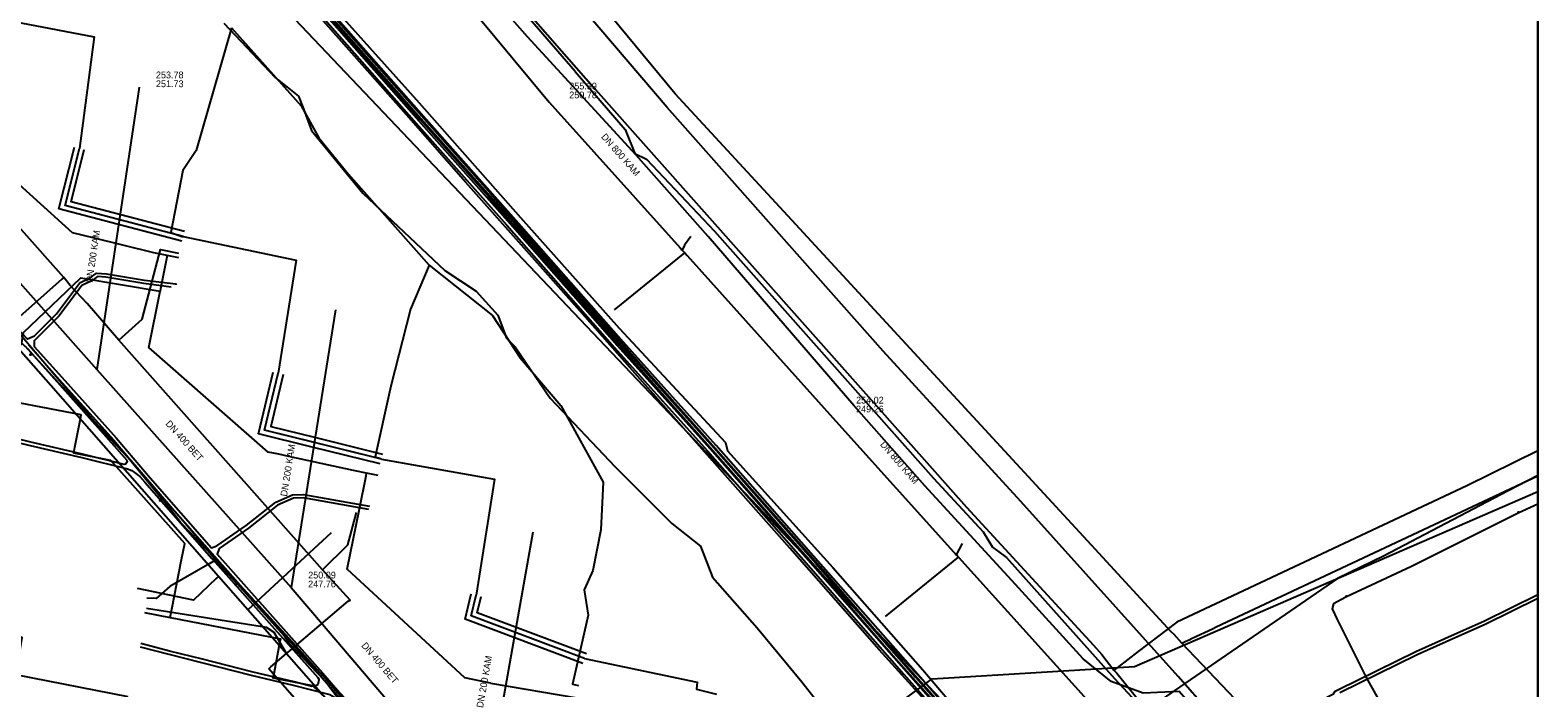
# Model space of a CAD drawing. Extents: x -598233 to -596890, y -1157848 to -1156431.
# Drawn here: x -597069.1 to -596890.5, y -1157567.6 to -1157489.7 of the extents above; entities that cross this region are included whole.
import ezdxf

# ---------------------------------------------------------------- set-up
doc = ezdxf.new("R2010")
doc.units = 0
for name, color, linetype in [('Vrstva 12', 7, 'Continuous'), ('Vrstva 13', 7, 'Continuous'), ('Vrstva 19', 7, 'Continuous'), ('Vrstva 37', 7, 'Continuous'), ('Vrstva 38', 7, 'Continuous'), ('Vrstva 42', 7, 'Continuous'), ('Vrstva 44', 7, 'Continuous'), ('Vrstva 55', 7, 'Continuous'), ('Vrstva 58', 7, 'Continuous'), ('Vrstva 60', 7, 'Continuous'), ('Vrstva 9', 7, 'Continuous'), ('zajmove_uzemi', 7, 'Continuous')]:
    doc.layers.add(name, color=color, linetype=linetype)

msp = doc.modelspace()

# ---------------------------------------------------------------- linework, layer by layer
at = {"layer": 'Vrstva 12'}
for points in [[(-597004.51, -1157494.61), (-597031.61, -1157463.29)], [(-597010.34, -1157487.38), (-597005.55, -1157492.84)], [(-597046.15, -1157488.88), (-597040.07, -1157495.31), (-597037.31, -1157497.53), (-597036.71, -1157499.05), (-597035.76, -1157501.61), (-597029.69, -1157509.04), (-597019.98, -1157518.19), (-597016.26, -1157520.64), (-597013.69, -1157523.47), (-597012.67, -1157526.2), (-597011.62, -1157527.24), (-597007.49, -1157533.31), (-596999.78, -1157541.45), (-596993.06, -1157548.15), (-596989.65, -1157550.83), (-596988.26, -1157554.51), (-596982.97, -1157560.5), (-596977.65, -1157566.92), (-596971.79, -1157574.41), (-596969.4, -1157578.47), (-596967.23, -1157580.07), (-596963.7, -1157580.81), (-596961.92, -1157581.34)], [(-597054.42, -1157516.11), (-597061.64, -1157514.31), (-597064.06, -1157513.71), (-597078.43, -1157500.72), (-597077.19, -1157493.99), (-597076.47, -1157490.05), (-597076.44, -1157489.91)], [(-597005.55, -1157492.84), (-597002.11, -1157496.74)], [(-597004.51, -1157494.61), (-596998.59, -1157501.5), (-596997.43, -1157504.34), (-596996.05, -1157504.99), (-596988.03, -1157513.52), (-596962.05, -1157542.76), (-596956.17, -1157549.13), (-596955.06, -1157550.96), (-596953.42, -1157552.17), (-596940.63, -1157566.49), (-596937.01, -1157570.36)], [(-597002.11, -1157496.74), (-596958.14, -1157546.21), (-596943.12, -1157562.56)], [(-597052.85, -1157516.42), (-597054.42, -1157516.11)], [(-597052.85, -1157516.42), (-597053.63, -1157520.34), (-597053.69, -1157520.64)], [(-597051.48, -1157516.69), (-597052.85, -1157516.42)], [(-597074.55, -1157531.45), (-597070.12, -1157526.89), (-597069.86, -1157525.52), (-597063.07, -1157519.07), (-597053.69, -1157520.64)], [(-597030.79, -1157541.89), (-597038.46, -1157540.21), (-597039.63, -1157539.95), (-597040.9, -1157539.7), (-597055.02, -1157527.3), (-597053.69, -1157520.64)], [(-597052.3, -1157558.29), (-597051.14, -1157552.4), (-597050.78, -1157550.53), (-597059.55, -1157540.67), (-597063.92, -1157539.81), (-597063.78, -1157539.1), (-597063.22, -1157536.13), (-597063.05, -1157535.26), (-597075.04, -1157532.98)], [(-596890.46, -1157539.55), (-596898.89, -1157543.67), (-596933.24, -1157559.85), (-596937.8, -1157563.32), (-596940.28, -1157565.2), (-596940.68, -1157565.5)], [(-597014.55, -1157567.05), (-597017.59, -1157566.42), (-597031.53, -1157553.56), (-597030.09, -1157546.41), (-597029.3, -1157542.49), (-597029.24, -1157542.2)], [(-597029.24, -1157542.2), (-597030.79, -1157541.89)], [(-597027.87, -1157542.48), (-597029.24, -1157542.2)], [(-596890.46, -1157542.45), (-596893.99, -1157544.29), (-596908.75, -1157552.03)], [(-596908.75, -1157552.03), (-596914.18, -1157554.68), (-596933.54, -1157567.97), (-596936.17, -1157569.79), (-596936.81, -1157570.22)], [(-597055.53, -1157558.67), (-597052.49, -1157559.27)], [(-597052.49, -1157559.27), (-597052.3, -1157558.29)], [(-597052.49, -1157559.27), (-597039.44, -1157561.82), (-597039.53, -1157562.32), (-597040.2, -1157565.75), (-597040.34, -1157566.44), (-597035.63, -1157567.35), (-597026.77, -1157575.78), (-597029.42, -1157585.67), (-597032.04, -1157585.15)], [(-596943.12, -1157562.56), (-596942.12, -1157563.65)], [(-596942.12, -1157563.65), (-596940.68, -1157565.5)], [(-596940.68, -1157565.5), (-596940.36, -1157565.89)], [(-596940.36, -1157565.89), (-596936.81, -1157570.22)], [(-597014.55, -1157567.05), (-597004.31, -1157568.79)]]:
    msp.add_lwpolyline(points, dxfattribs=at)
at = {"layer": 'Vrstva 13'}
msp.add_line((-597043.31, -1157558.37), (-597033.37, -1157549.22), dxfattribs=at)
for points in [[(-597010.06, -1157596.34), (-597010.19, -1157596.08), (-597019.57, -1157585.41), (-597022.72, -1157581.82), (-597034.39, -1157568.53), (-597043.31, -1157558.37), (-597046.79, -1157554.42), (-597066.65, -1157531.82), (-597070.16, -1157527.82), (-597081.02, -1157515.45), (-597085.67, -1157510.17), (-597081.85, -1157492.09)], [(-596973.17, -1157574.58), (-596962.22, -1157566.56), (-596938.24, -1157565.09), (-596890.46, -1157544.37)], [(-597046.79, -1157554.42), (-597047.06, -1157554.66), (-597049.72, -1157557.22), (-597056.36, -1157555.86)]]:
    msp.add_lwpolyline(points, dxfattribs=at)
at = {"layer": 'Vrstva 19'}
for points in [[(-596932.64, -1157562.31), (-596933.57, -1157561.3), (-596933.89, -1157560.96), (-596943.33, -1157550.7), (-596978.85, -1157512.23), (-596992.69, -1157497.25), (-597034.37, -1157446.83), (-597052.62, -1157421.43), (-597062.65, -1157402.84), (-597070.35, -1157389.7), (-597081.95, -1157364.24), (-597089.53, -1157347.59), (-597092.26, -1157341.16), (-597101.18, -1157320.6), (-597101.23, -1157320.5), (-597114.22, -1157292.91), (-597128.82, -1157261.58), (-597129.41, -1157260.31), (-597129.5, -1157260.12), (-597129.71, -1157259.68), (-597129.89, -1157259.29), (-597130, -1157259.04), (-597130.51, -1157257.96)], [(-596996.48, -1157596.33), (-597003.66, -1157588.35), (-597004.11, -1157588.74), (-597010.96, -1157594.66), (-597012.36, -1157595.83), (-597013, -1157595.07), (-597015.34, -1157592.23), (-597021.57, -1157584.89), (-597026.11, -1157580.12), (-597032.34, -1157573.36), (-597036.72, -1157570.07), (-597040.83, -1157565.36), (-597040.56, -1157565.13), (-597038.7, -1157563.55), (-597038.28, -1157563.19), (-597031.41, -1157557.35), (-597031.18, -1157557.21), (-597034.44, -1157553.62), (-597058.59, -1157526.44), (-597062.34, -1157522.11), (-597064.37, -1157519.97), (-597065.1, -1157519.01), (-597084.25, -1157497.49)], [(-597058.59, -1157526.44), (-597055.83, -1157523.93), (-597053.63, -1157515.7), (-597051.52, -1157516.12)], [(-597065.1, -1157519.01), (-597065.32, -1157519.21), (-597072.13, -1157525.25), (-597074.47, -1157527.29), (-597075.65, -1157532.46), (-597078.75, -1157531.87)], [(-596931.42, -1157561.74), (-596929.02, -1157560.62), (-596928.56, -1157560.4), (-596890.46, -1157542.5)], [(-597034.44, -1157553.62), (-597031.46, -1157550.66), (-597030.43, -1157546.84)], [(-597038.7, -1157563.55), (-597040.2, -1157561.04), (-597041.1, -1157560.48), (-597055.29, -1157558.21)], [(-596932.64, -1157562.31), (-596932.15, -1157562.08), (-596931.78, -1157561.91), (-596931.42, -1157561.74)], [(-596920.49, -1157575.04), (-596920.84, -1157574.7), (-596932.64, -1157562.31)]]:
    msp.add_lwpolyline(points, dxfattribs=at)
at = {"layer": 'Vrstva 37'}
msp.add_line((-597027.47, -1157540.51), (-597035.55, -1157538.52), dxfattribs=at)
for points in [[(-597074.58, -1157488.04), (-597061.52, -1157490.5), (-597063.26, -1157503.73)], [(-597050.97, -1157514.14), (-597064.96, -1157510.47), (-597063.26, -1157503.73)], [(-597050.97, -1157514.14), (-597064.96, -1157510.47), (-597063.26, -1157503.73)], [(-597050.97, -1157514.14), (-597037.58, -1157516.95), (-597039.7, -1157530.35)], [(-597035.55, -1157538.52), (-597041.31, -1157537.09), (-597039.7, -1157530.35)], [(-597027.47, -1157540.51), (-597041.31, -1157537.09), (-597039.7, -1157530.35)], [(-597027.47, -1157540.51), (-597014.08, -1157542.9), (-597016.25, -1157556.64)], [(-597003.4, -1157564.15), (-597016.85, -1157559.08), (-597016.25, -1157556.64)], [(-597003.4, -1157564.15), (-597016.85, -1157559.08), (-597016.25, -1157556.64)], [(-597057.48, -1157568.66), (-597070.79, -1157566.07), (-597070.03, -1157561.66), (-597072.49, -1157561.22)], [(-597003.4, -1157564.15), (-596990.08, -1157566.95), (-596990.14, -1157567.77), (-596987.78, -1157568.37)]]:
    msp.add_lwpolyline(points, dxfattribs=at)
at = {"layer": 'Vrstva 38'}
for p, q in [((-597027.62, -1157541.1), (-597035.69, -1157539.1)), ((-597035.4, -1157537.93), (-597027.33, -1157539.93))]:
    msp.add_line(p, q, dxfattribs=at)
for points in [[(-597051.13, -1157514.72), (-597065.69, -1157510.9), (-597063.84, -1157503.58)], [(-597050.82, -1157513.56), (-597064.23, -1157510.04), (-597062.68, -1157503.87)], [(-597035.69, -1157539.1), (-597042.04, -1157537.53), (-597042.04, -1157537.53), (-597040.28, -1157530.21)], [(-597039.11, -1157530.49), (-597040.59, -1157536.65), (-597035.4, -1157537.93)], [(-597003.62, -1157564.71), (-597017.56, -1157559.46), (-597016.83, -1157556.49)], [(-597003.19, -1157563.59), (-597016.14, -1157558.71), (-597015.67, -1157556.78)]]:
    msp.add_lwpolyline(points, dxfattribs=at)
at = {"layer": 'Vrstva 42'}
for points in [[(-597074.58, -1157488.04), (-597061.52, -1157490.5), (-597063.26, -1157503.73)], [(-597092.81, -1157503.51), (-597092.28, -1157502.95), (-597091.97, -1157503.04), (-597088.22, -1157506.77), (-597086.47, -1157508.93), (-597080.43, -1157514.73), (-597075.65, -1157519.66), (-597070.05, -1157525.64), (-597069.43, -1157526.28), (-597069.42, -1157526.27), (-597068.58, -1157525.94), (-597065.97, -1157523.31), (-597063.23, -1157519.67), (-597063.11, -1157519.59), (-597061.99, -1157519.05), (-597061.24, -1157518.5), (-597060.06, -1157518.59), (-597055.56, -1157519.31), (-597051.82, -1157519.78), (-597051.83, -1157519.88)], [(-597092.42, -1157503.92), (-597092.25, -1157504.08), (-597092.19, -1157504.02), (-597092.09, -1157504.05), (-597088.82, -1157507.31), (-597087.06, -1157509.47), (-597080.99, -1157515.3), (-597076.23, -1157520.21), (-597070.63, -1157526.19), (-597069.72, -1157527.13), (-597069.7, -1157527.16), (-597065.58, -1157531.74), (-597059.49, -1157538.54), (-597057.65, -1157540.65), (-597057.61, -1157540.79), (-597057.81, -1157541.11), (-597057.96, -1157541.17), (-597062.88, -1157539.95), (-597069, -1157538.52), (-597076.17, -1157536.79), (-597078.97, -1157536.05), (-597079.45, -1157535.96)], [(-597050.98, -1157514.14), (-597064.96, -1157510.47), (-597063.26, -1157503.73)], [(-597050.98, -1157514.14), (-597037.58, -1157516.95), (-597039.7, -1157530.35)], [(-597052.37, -1157520.16), (-597055.62, -1157519.71), (-597060.11, -1157518.99), (-597061.12, -1157518.91), (-597061.78, -1157519.39), (-597062.9, -1157519.93), (-597062.95, -1157519.96), (-597065.67, -1157523.57), (-597068.6, -1157526.53), (-597068.63, -1157527.18), (-597064.98, -1157531.2), (-597058.9, -1157538), (-597054.89, -1157542.75), (-597047.6, -1157551.04), (-597046.97, -1157550.79), (-597043.48, -1157548.38), (-597040, -1157545.62), (-597037.99, -1157544.75), (-597036.69, -1157544.71), (-597028.87, -1157546.09)], [(-597069.33, -1157526.96), (-597065.28, -1157531.47), (-597059.19, -1157538.27), (-597055.19, -1157543.01), (-597047.26, -1157552.02), (-597034.72, -1157566.14), (-597032.74, -1157568.43), (-597032.01, -1157569.2), (-597026.96, -1157575), (-597023.75, -1157578.64), (-597021.37, -1157581.46), (-597018.61, -1157584.56), (-597015.44, -1157588.12), (-597015.08, -1157588.51), (-597012.88, -1157592.22), (-597012.47, -1157592.9), (-597012.46, -1157593.07), (-597012.48, -1157593.09), (-597012.95, -1157593.52)], [(-597027.47, -1157540.51), (-597041.31, -1157537.09), (-597039.7, -1157530.35)], [(-597079.52, -1157536.32), (-597076.26, -1157537.18), (-597069.09, -1157538.91), (-597062.97, -1157540.34), (-597057.54, -1157541.68), (-597057.03, -1157541.89), (-597056.08, -1157542.57), (-597055.49, -1157543.27), (-597047.57, -1157552.29), (-597047.5, -1157552.37), (-597035.02, -1157566.4), (-597034.87, -1157566.57), (-597034.87, -1157566.68), (-597035, -1157567.24), (-597035.35, -1157567.42), (-597035.7, -1157567.45), (-597037.83, -1157566.92), (-597042.81, -1157565.71), (-597048.69, -1157564.22), (-597052.58, -1157563.25), (-597055.99, -1157562.36)], [(-597027.47, -1157540.51), (-597014.08, -1157542.9), (-597016.25, -1157556.64)], [(-597028.95, -1157546.49), (-597036.72, -1157545.11), (-597037.9, -1157545.15), (-597039.79, -1157545.97), (-597043.24, -1157548.71), (-597046.71, -1157551.1), (-597046.94, -1157551.79), (-597034.42, -1157565.87), (-597032.45, -1157568.16), (-597031.71, -1157568.93), (-597026.66, -1157574.74), (-597023.45, -1157578.38), (-597023.37, -1157578.47), (-597022.65, -1157578.15), (-597017.95, -1157573.55), (-597015.2, -1157570.94), (-597014.51, -1157570.88), (-597005.74, -1157572.42), (-597005.3, -1157572.5)], [(-597003.4, -1157564.15), (-597016.85, -1157559.08), (-597016.25, -1157556.64)], [(-596916.12, -1157569.07), (-596914.66, -1157568.32), (-596914.46, -1157568.01), (-596914.1, -1157567.82), (-596904.93, -1157563.32), (-596900.35, -1157561.24), (-596896.86, -1157559.72), (-596890.46, -1157556.55)], [(-596913.92, -1157568.18), (-596904.76, -1157563.68), (-596900.18, -1157561.61), (-596896.7, -1157560.08), (-596890.46, -1157556.99)], [(-597057.48, -1157568.66), (-597070.79, -1157566.07), (-597070.03, -1157561.66), (-597072.49, -1157561.22)], [(-597056.07, -1157562.76), (-597052.68, -1157563.64), (-597048.78, -1157564.61), (-597042.91, -1157566.1), (-597037.93, -1157567.3), (-597033.59, -1157568.39), (-597033.03, -1157568.7), (-597032.3, -1157569.47), (-597027.26, -1157575.26), (-597024.06, -1157578.9), (-597021.67, -1157581.72), (-597018.91, -1157584.83), (-597015.74, -1157588.38), (-597015.41, -1157588.75), (-597014.36, -1157590.67), (-597014.32, -1157591.23), (-597014.52, -1157591.68), (-597015.2, -1157592.03), (-597016.13, -1157592.14), (-597022.15, -1157590.88), (-597032.86, -1157588.6), (-597032.86, -1157588.65)], [(-597003.4, -1157564.15), (-596990.08, -1157566.95), (-596990.14, -1157567.77), (-596987.78, -1157568.37)]]:
    msp.add_lwpolyline(points, dxfattribs=at)
at = {"layer": 'Vrstva 44'}
for points in [[(-597127.71, -1157400.55), (-597125.03, -1157396.49), (-597123.1, -1157394.82), (-597122.74, -1157394.98), (-597121.51, -1157395.53), (-597108.52, -1157407.75), (-597094.63, -1157421.41), (-597085.06, -1157431.55), (-597069.81, -1157448.21), (-597061.06, -1157458.07), (-597047.34, -1157473.49), (-597035.92, -1157486.49), (-597023.37, -1157500.72), (-597012.63, -1157512.81), (-596999.85, -1157527.29), (-596988.84, -1157539.54), (-596976.61, -1157553.43), (-596965.56, -1157566), (-596961.24, -1157570.88), (-596960.73, -1157571.69), (-596960.1, -1157572.69), (-596959.82, -1157574.24), (-596959.45, -1157578.14), (-596959.35, -1157579.95)], [(-597047.93, -1157471.36), (-597025.97, -1157496.22), (-597014.51, -1157509.12), (-596995.54, -1157530.65), (-596988.24, -1157538.89), (-596974.9, -1157553.91), (-596966.28, -1157563.87), (-596959.44, -1157571.49), (-596953.74, -1157577.83), (-596943.84, -1157589.18), (-596942.51, -1157590.67), (-596935.3, -1157598.79), (-596933.43, -1157601.47), (-596928.72, -1157607.18), (-596923.66, -1157612.95), (-596922.68, -1157614.06)], [(-597048.23, -1157471.62), (-597026.27, -1157496.48), (-597014.81, -1157509.39), (-596995.84, -1157530.92), (-596988.54, -1157539.16), (-596975.2, -1157554.18), (-596966.58, -1157564.14), (-596959.76, -1157571.73), (-596958.88, -1157572.71), (-596954.04, -1157578.1), (-596944.14, -1157589.44), (-596942.84, -1157590.91), (-596935.61, -1157599.04), (-596933.75, -1157601.71), (-596929.02, -1157607.44), (-596924.58, -1157612.51), (-596923.95, -1157613.21), (-596923.17, -1157614.11)], [(-596923.73, -1157614.93), (-596925.57, -1157612.88), (-596926.87, -1157611.42), (-596928.52, -1157609.57), (-596928.55, -1157609.53), (-596930.03, -1157607.89), (-596934.18, -1157602.39), (-596936.61, -1157599.54), (-596943.55, -1157591.43), (-596945.57, -1157589.06), (-596953.8, -1157579.35), (-596958.65, -1157573.99), (-596959.16, -1157573.43), (-596959.66, -1157572.87), (-596960.73, -1157571.69), (-596968.49, -1157563.13), (-596979.1, -1157551.08), (-596998.05, -1157529.68), (-597003.35, -1157523.66), (-597017.46, -1157507.77), (-597024.52, -1157499.73), (-597039.31, -1157483.02)], [(-596923.81, -1157613.63), (-596925.57, -1157612.88), (-596925.84, -1157612.76), (-596929.1, -1157610.13), (-596936.35, -1157600.76), (-596940.17, -1157597.78), (-596946.58, -1157592.46), (-596946.66, -1157592.39), (-596948.95, -1157590.69), (-596957.53, -1157581.22), (-596959.2, -1157578.28), (-596959.42, -1157574.21), (-596959.66, -1157572.87), (-596959.72, -1157572.54), (-596960.92, -1157570.64), (-596965, -1157566.02), (-596976.31, -1157553.17), (-596988.53, -1157539.3), (-596999.54, -1157527.05), (-597012.19, -1157512.7), (-597023.06, -1157500.47), (-597035.38, -1157486.5)], [(-597034.6, -1157486.78), (-597022.76, -1157500.21), (-597011.64, -1157512.71), (-596999.13, -1157526.91), (-596988.12, -1157539.15), (-596976.01, -1157552.9), (-596964.2, -1157566.33), (-596960.6, -1157570.4), (-596959.76, -1157571.73), (-596959.34, -1157572.39), (-596959.16, -1157573.43), (-596959.03, -1157574.14), (-596958.86, -1157578.08), (-596957.2, -1157580.98), (-596948.68, -1157590.4), (-596946.42, -1157592.07), (-596945.91, -1157592.49), (-596939.93, -1157597.46), (-596936.07, -1157600.47), (-596928.82, -1157609.85), (-596926.87, -1157611.42), (-596925.58, -1157612.45), (-596923.95, -1157613.21), (-596923.77, -1157613.3)], [(-596960.28, -1157570.16), (-596963.64, -1157566.36), (-596975.71, -1157552.64), (-596987.8, -1157538.9), (-596998.81, -1157526.66), (-597011.2, -1157512.6), (-597022.44, -1157499.96), (-597034.06, -1157486.79)]]:
    msp.add_lwpolyline(points, dxfattribs=at)
at = {"layer": 'Vrstva 55'}
for points in [[(-596890.46, -1157625.57), (-596898.32, -1157616.7), (-596908.17, -1157605.45), (-596920.68, -1157591.34), (-596926.96, -1157584.28), (-596928.23, -1157579.62), (-596926.66, -1157575.25), (-596932.96, -1157568.03), (-596937.23, -1157568.24), (-596941.03, -1157566.85), (-596944.32, -1157564.19), (-596952.36, -1157555.39), (-596963.09, -1157543.7), (-596971.52, -1157534.16), (-596988.75, -1157514.15), (-596997.31, -1157504.51), (-597010.15, -1157490.51), (-597019.09, -1157480.36)], [(-597033.04, -1157487.14), (-597023, -1157498.31), (-597010.98, -1157511.9), (-596999.3, -1157525.02), (-596986.71, -1157538.57), (-596986.49, -1157539.55), (-596974.01, -1157553.37), (-596963.33, -1157565.46), (-596954.68, -1157575.66), (-596941.7, -1157590.32), (-596939.49, -1157592.59), (-596938.04, -1157595.39), (-596940.41, -1157598.04)], [(-597032.46, -1157569.02), (-597034.17, -1157566.78), (-597038.42, -1157562.35), (-597038.9, -1157561.52), (-597044.58, -1157555.29), (-597044.74, -1157555.45), (-597044.8, -1157555.43), (-597044.82, -1157555.36), (-597044.66, -1157555.21), (-597046.59, -1157553.11), (-597048.07, -1157551.33), (-597051.23, -1157548.05), (-597053.43, -1157545.28), (-597053.6, -1157545.49), (-597053.77, -1157545.48), (-597053.68, -1157545.39), (-597053.51, -1157545.18), (-597057.49, -1157540.39), (-597061.63, -1157536), (-597068.87, -1157528.04), (-597069.01, -1157528.2), (-597069.09, -1157528.2), (-597069.09, -1157528.11), (-597068.95, -1157527.95), (-597069.35, -1157527.45)], [(-596890.46, -1157545.84), (-596892.73, -1157546.89), (-596892.78, -1157546.77), (-596892.88, -1157546.97), (-596905.43, -1157553.26), (-596913.13, -1157556.83), (-596913.19, -1157556.71), (-596913.21, -1157556.87), (-596914.66, -1157557.68), (-596914.84, -1157558.27), (-596914.24, -1157559.5), (-596910.8, -1157566.4), (-596905.37, -1157576.08), (-596902.26, -1157580.17), (-596899.23, -1157583.24), (-596896.74, -1157587.21), (-596897.12, -1157588), (-596896.69, -1157587.46), (-596890.46, -1157584.5)]]:
    msp.add_lwpolyline(points, dxfattribs=at)
at = {"layer": 'Vrstva 58'}
for points in [[(-596922.36, -1157613.63), (-596952.88, -1157577.73), (-597153.35, -1157366.73), (-597150.38, -1157360.9), (-597143.15, -1157348.79), (-597141.76, -1157340.35), (-597141.76, -1157332.41), (-597142.33, -1157328.4), (-597136.65, -1157325.05), (-597127.33, -1157309.4), (-597155.19, -1157243.69), (-597168.69, -1157197.35), (-597171.83, -1157165.56), (-597168.69, -1157142.5), (-597162.65, -1157120.78), (-597150.78, -1157088.76), (-597134.89, -1157067.04), (-597115.64, -1157042.19), (-597035.06, -1156963.83)], [(-596890.46, -1157614.82), (-596909.26, -1157593.53), (-596912.98, -1157589.66), (-596925.72, -1157574.65), (-596933.08, -1157566.28), (-596951.7, -1157545.54), (-596968.04, -1157527.74), (-596993.62, -1157498.87), (-597020.42, -1157467.47), (-597038.85, -1157444.76), (-597043.88, -1157438.06), (-597052.55, -1157425.19), (-597063.82, -1157404.77), (-597067.27, -1157397.18)], [(-597045.23, -1157489.46), (-597049.44, -1157503.97), (-597050.99, -1157506.35), (-597052.43, -1157513.68), (-597051, -1157514.21)], [(-597045.23, -1157489.46), (-597038.98, -1157496.43), (-597036.97, -1157498.67), (-597034.89, -1157502.49), (-597031.43, -1157506.72), (-597021.83, -1157517.56)], [(-597021.83, -1157517.56), (-597024.04, -1157522.76), (-597026.35, -1157531.88), (-597028.22, -1157540.26), (-597027.57, -1157540.45)], [(-597021.83, -1157517.56), (-597014.3, -1157523.51), (-597011.05, -1157528.51), (-597006.2, -1157534.17), (-597001.21, -1157543.25), (-597001.48, -1157548.89), (-597002.42, -1157553.7), (-597003.45, -1157556.02), (-597002.97, -1157559.02), (-597004.82, -1157567.18), (-597004.11, -1157567.33)], [(-597070.28, -1157525.71), (-597061.54, -1157535.99), (-597057.18, -1157540.66), (-597047.03, -1157552.41)], [(-597047.03, -1157552.41), (-597047.79, -1157552.88), (-597052.56, -1157555.59), (-597054.17, -1157557.03), (-597055.25, -1157556.98)], [(-597047.03, -1157552.41), (-597037.95, -1157562.26), (-597033.75, -1157566.94), (-597023.15, -1157578.93), (-597023.07, -1157579.59), (-597023.42, -1157580.34), (-597024.77, -1157581.72), (-597025.84, -1157582.62), (-597027.12, -1157583.32), (-597028.41, -1157583.72), (-597029.55, -1157583.88), (-597030.84, -1157583.88), (-597031.8, -1157583.71)]]:
    msp.add_lwpolyline(points, dxfattribs=at)
at = {"layer": 'Vrstva 60'}
msp.add_lwpolyline([(-596890.46, -1157848.46), (-596890.46, -1156430.86)], dxfattribs=at)
at = {"layer": 'Vrstva 9'}
for p, q in [((-597056.19, -1157496.47), (-597061.21, -1157529.91)), ((-597084.46, -1157503.74), (-597061.21, -1157529.91)), ((-596999.84, -1157522.85), (-596991.53, -1157516.11)), ((-597032.9, -1157522.83), (-597038.15, -1157555.71)), ((-597009.52, -1157549.19), (-597015.42, -1157582.41)), ((-596958.68, -1157550.5), (-596959.36, -1157551.85)), ((-596967.77, -1157559.17), (-596959.11, -1157552.12))]:
    msp.add_line(p, q, dxfattribs=at)
for points in [[(-597040.63, -1157458.39), (-597023.54, -1157479.02), (-597023.49, -1157479.07), (-597023.33, -1157479.27), (-597023.31, -1157479.3), (-597023.09, -1157479.56), (-597022.52, -1157480.25), (-597007.58, -1157498.24)], [(-597007.58, -1157498.24), (-596992.08, -1157515.49), (-596991.83, -1157515.77), (-596991.73, -1157515.89), (-596991.66, -1157515.96), (-596991.53, -1157516.11), (-596991.26, -1157516.41), (-596973.63, -1157536.03)], [(-596990.82, -1157514.15), (-596991.57, -1157515.17), (-596991.83, -1157515.77)], [(-597061.21, -1157529.91), (-597058.62, -1157532.8), (-597038.15, -1157555.71)], [(-596973.63, -1157536.03), (-596959.68, -1157551.49), (-596959.5, -1157551.69), (-596959.36, -1157551.85), (-596959.26, -1157551.95), (-596959.11, -1157552.12), (-596943.52, -1157569.41)], [(-597038.15, -1157555.71), (-597035.59, -1157558.71), (-597015.42, -1157582.41)]]:
    msp.add_lwpolyline(points, dxfattribs=at)
at = {"layer": 'zajmove_uzemi'}
msp.add_lwpolyline([(-598232.89, -1156430.86), (-596890.46, -1156430.86), (-596890.46, -1157848.46), (-598232.89, -1157848.46)], close=True, dxfattribs=at)

# ---------------------------------------------------------------- texts
at = {"layer": 'Vrstva 12'}
for s, p in [('253.78', (-597054.19, -1157495.42)), ('251.73', (-597054.19, -1157496.47)), ('255.39', (-597005.22, -1157496.74)), ('250.78', (-597005.22, -1157497.79)), ('254.02', (-596971.24, -1157533.94)), ('249.26', (-596971.24, -1157534.99)), ('250.09', (-597036.15, -1157554.66)), ('247.76', (-597036.15, -1157555.71))]:
    msp.add_text(s, height=0.8, dxfattribs=at).set_placement(p)
for s, rotation, p in [('DN 800 KAM', 311.2307, (-597001.49, -1157502.39)), ('DN 200 KAM', 81.4746, (-597061.73, -1157519.66)), ('DN 400 BET', 311.8036, (-597053.1, -1157536.37)), ('DN 200 KAM', 80.9016, (-597038.66, -1157544.99)), ('DN 800 KAM', 310.7723, (-596968.44, -1157538.82)), ('DN 400 BET', 310.4285, (-597029.9, -1157562.64)), ('DN 200 KAM', 79.9276, (-597015.44, -1157570.03))]:
    msp.add_text(s, height=0.8, rotation=rotation, dxfattribs=at).set_placement(p)

doc.saveas('drawing.dxf')
